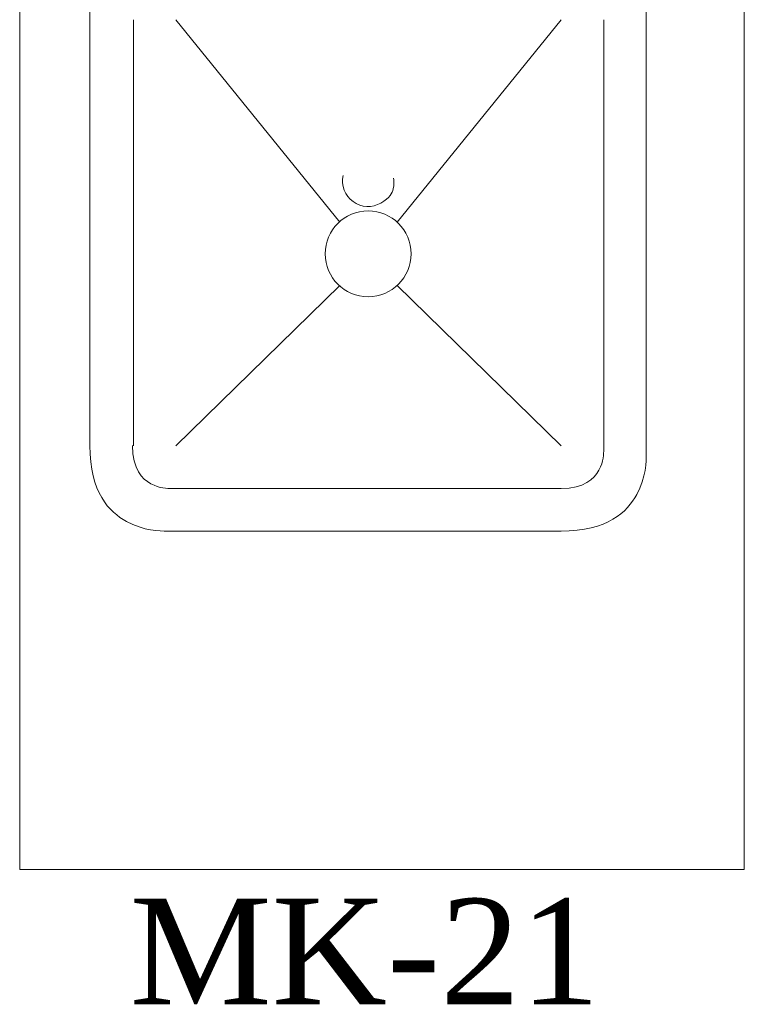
# Model space of a CAD drawing. Extents: x 3940905 to 4145695, y 925352 to 1109797.
# Tile 563 of 656: x 4009541 to 4009966, y 1101208 to 1101785. Entities that reach past the tile are written whole.
import ezdxf

# ---------------------------------------------------------------- set-up
doc = ezdxf.new("R2010")
doc.units = 0
doc.header["$LTSCALE"] = 750
doc.header["$MEASUREMENT"] = 0
doc.layers.add('CKD Equipments', color=252, linetype='CONTINUOUS', lineweight=0)
doc.layers.add('PDF_A - TEXT', color=7, linetype='CONTINUOUS')
doc.styles.add('CKD_Dimension Text', font='BOOKOS.TTF')

msp = doc.modelspace()

# ---------------------------------------------------------------- linework, layer by layer
at = {"layer": 'CKD Equipments', "color": 252, "true_color": 0x989898}
for p, q in [((4009540.65, 1102050.29), (4009540.65, 1101287.07)), ((4009965.51, 1101287.07), (4009965.51, 1102050.29)), ((4009540.65, 1101287.07), (4009965.51, 1101287.07))]:
    msp.add_line(p, q, dxfattribs=at)
at = {"layer": 'CKD Equipments', "color": 4, "true_color": 0x00ffff}
for p, q in [((4009581.86, 1101843.46), (4009581.86, 1101535.63)), ((4009908.01, 1101535.37), (4009908.01, 1101843.2)), ((4009908.01, 1101535.37), (4009908.01, 1101843.2)), ((4009908.01, 1101535.37), (4009908.01, 1101843.2)), ((4009908.01, 1101535.37), (4009908.01, 1101843.2)), ((4009607.3, 1101785.2), (4009607.3, 1101535.37)), ((4009607.3, 1101785.2), (4009607.3, 1101535.37)), ((4009607.3, 1101785.2), (4009607.3, 1101535.37)), ((4009607.3, 1101785.2), (4009607.3, 1101535.37)), ((4009728.4, 1101666.64), (4009632.24, 1101785.2)), ((4009728.4, 1101666.64), (4009632.24, 1101785.2)), ((4009728.4, 1101666.64), (4009632.24, 1101785.2)), ((4009728.4, 1101666.64), (4009632.24, 1101785.2)), ((4009761.98, 1101666.64), (4009858.15, 1101785.2)), ((4009761.98, 1101666.64), (4009858.15, 1101785.2)), ((4009761.98, 1101666.64), (4009858.15, 1101785.2)), ((4009761.98, 1101666.64), (4009858.15, 1101785.2)), ((4009883.08, 1101535.37), (4009883.08, 1101785.2)), ((4009883.08, 1101535.37), (4009883.08, 1101785.2)), ((4009883.08, 1101535.37), (4009883.08, 1101785.2)), ((4009883.08, 1101535.37), (4009883.08, 1101785.2)), ((4009632.24, 1101535.37), (4009728.4, 1101629.5)), ((4009632.24, 1101535.37), (4009728.4, 1101629.5)), ((4009632.24, 1101535.37), (4009728.4, 1101629.5)), ((4009632.24, 1101535.37), (4009728.4, 1101629.5)), ((4009858.15, 1101535.37), (4009761.98, 1101629.5)), ((4009858.15, 1101535.37), (4009761.98, 1101629.5)), ((4009858.15, 1101535.37), (4009761.98, 1101629.5)), ((4009858.15, 1101535.37), (4009761.98, 1101629.5)), ((4009632.24, 1101510.44), (4009858.15, 1101510.44)), ((4009632.24, 1101510.44), (4009858.15, 1101510.44)), ((4009632.24, 1101510.44), (4009858.15, 1101510.44)), ((4009632.24, 1101510.44), (4009858.15, 1101510.44)), ((4009632.24, 1101485.51), (4009858.15, 1101485.51)), ((4009632.24, 1101485.51), (4009858.15, 1101485.51)), ((4009632.24, 1101485.51), (4009858.15, 1101485.51)), ((4009632.24, 1101485.51), (4009858.15, 1101485.51))]:
    msp.add_line(p, q, dxfattribs=at)
msp.add_circle((4009744.94, 1101648.07), 25.19, dxfattribs=at)
msp.add_circle((4009744.94, 1101648.07), 25.19, dxfattribs=at)
msp.add_circle((4009744.94, 1101648.07), 25.19, dxfattribs=at)
msp.add_circle((4009744.94, 1101648.07), 25.19, dxfattribs=at)
at = {"layer": 'CKD Equipments', "color": 252, "true_color": 0x989898}
for points in [[(4009730.26, 1101693.97), (4009729.01, 1101688.16), (4009731.31, 1101682.16), (4009736.12, 1101678.66)], [(4009730.26, 1101693.97), (4009729.01, 1101688.16), (4009731.31, 1101682.16), (4009736.12, 1101678.66)], [(4009730.26, 1101693.97), (4009729.01, 1101688.16), (4009731.31, 1101682.16), (4009736.12, 1101678.66)], [(4009752.49, 1101677.84), (4009757.63, 1101680.83), (4009760.51, 1101686.57), (4009759.85, 1101692.48), (4009759.85, 1101692.48), (4009759.85, 1101692.48), (4009759.85, 1101692.48)], [(4009752.49, 1101677.84), (4009757.63, 1101680.83), (4009760.51, 1101686.57), (4009759.85, 1101692.48), (4009759.85, 1101692.48), (4009759.85, 1101692.48), (4009759.85, 1101692.48)], [(4009752.49, 1101677.84), (4009757.63, 1101680.83), (4009760.51, 1101686.57), (4009759.85, 1101692.48), (4009759.85, 1101692.48), (4009759.85, 1101692.48), (4009759.85, 1101692.48)], [(4009736.12, 1101678.66), (4009740.93, 1101675.17), (4009747.35, 1101674.85), (4009752.49, 1101677.84)], [(4009736.12, 1101678.66), (4009740.93, 1101675.17), (4009747.35, 1101674.85), (4009752.49, 1101677.84)], [(4009736.12, 1101678.66), (4009740.93, 1101675.17), (4009747.35, 1101674.85), (4009752.49, 1101677.84)]]:
    msp.add_open_spline(points, degree=3, dxfattribs=at)
at = {"layer": 'CKD Equipments', "color": 4, "true_color": 0x00ffff}
for points in [[(4009581.86, 1101535.63), (4009581.86, 1101507.95), (4009604.3, 1101485.51), (4009631.98, 1101485.51), (4009631.98, 1101485.51), (4009631.98, 1101485.51), (4009631.98, 1101485.51)], [(4009581.86, 1101535.63), (4009581.86, 1101507.95), (4009604.3, 1101485.51), (4009631.98, 1101485.51), (4009631.98, 1101485.51), (4009631.98, 1101485.51), (4009631.98, 1101485.51)], [(4009581.86, 1101535.63), (4009581.86, 1101507.95), (4009604.3, 1101485.51), (4009631.98, 1101485.51), (4009631.98, 1101485.51), (4009631.98, 1101485.51), (4009631.98, 1101485.51)], [(4009581.86, 1101535.63), (4009581.86, 1101507.95), (4009604.3, 1101485.51), (4009631.98, 1101485.51), (4009631.98, 1101485.51), (4009631.98, 1101485.51), (4009631.98, 1101485.51)], [(4009606.79, 1101535.63), (4009606.79, 1101521.72), (4009618.07, 1101510.44), (4009631.98, 1101510.44), (4009631.98, 1101510.44), (4009631.98, 1101510.44), (4009631.98, 1101510.44)], [(4009606.79, 1101535.63), (4009606.79, 1101521.72), (4009618.07, 1101510.44), (4009631.98, 1101510.44), (4009631.98, 1101510.44), (4009631.98, 1101510.44), (4009631.98, 1101510.44)], [(4009606.79, 1101535.63), (4009606.79, 1101521.72), (4009618.07, 1101510.44), (4009631.98, 1101510.44), (4009631.98, 1101510.44), (4009631.98, 1101510.44), (4009631.98, 1101510.44)], [(4009606.79, 1101535.63), (4009606.79, 1101521.72), (4009618.07, 1101510.44), (4009631.98, 1101510.44), (4009631.98, 1101510.44), (4009631.98, 1101510.44), (4009631.98, 1101510.44)], [(4009857.89, 1101485.51), (4009885.57, 1101485.51), (4009908.01, 1101507.95), (4009908.01, 1101535.63), (4009908.01, 1101535.63), (4009908.01, 1101535.63), (4009908.01, 1101535.63)], [(4009857.89, 1101510.44), (4009871.8, 1101510.44), (4009883.08, 1101521.72), (4009883.08, 1101535.63), (4009883.08, 1101535.63), (4009883.08, 1101535.63), (4009883.08, 1101535.63)], [(4009857.89, 1101485.51), (4009885.57, 1101485.51), (4009908.01, 1101507.95), (4009908.01, 1101535.63), (4009908.01, 1101535.63), (4009908.01, 1101535.63), (4009908.01, 1101535.63)], [(4009857.89, 1101510.44), (4009871.8, 1101510.44), (4009883.08, 1101521.72), (4009883.08, 1101535.63), (4009883.08, 1101535.63), (4009883.08, 1101535.63), (4009883.08, 1101535.63)], [(4009857.89, 1101485.51), (4009885.57, 1101485.51), (4009908.01, 1101507.95), (4009908.01, 1101535.63), (4009908.01, 1101535.63), (4009908.01, 1101535.63), (4009908.01, 1101535.63)], [(4009857.89, 1101510.44), (4009871.8, 1101510.44), (4009883.08, 1101521.72), (4009883.08, 1101535.63), (4009883.08, 1101535.63), (4009883.08, 1101535.63), (4009883.08, 1101535.63)], [(4009857.89, 1101485.51), (4009885.57, 1101485.51), (4009908.01, 1101507.95), (4009908.01, 1101535.63), (4009908.01, 1101535.63), (4009908.01, 1101535.63), (4009908.01, 1101535.63)], [(4009857.89, 1101510.44), (4009871.8, 1101510.44), (4009883.08, 1101521.72), (4009883.08, 1101535.63), (4009883.08, 1101535.63), (4009883.08, 1101535.63), (4009883.08, 1101535.63)]]:
    msp.add_open_spline(points, degree=3, dxfattribs=at)

# ---------------------------------------------------------------- texts
at = {"layer": 'PDF_A - TEXT', "insert": (4009350.53, 1101269.98), "char_height": 61.9627, "width": 784.9726, "attachment_point": 1, "style": 'CKD_Dimension Text'}
msp.add_mtext('\\pxqc;MK-21', dxfattribs=at)

doc.saveas('drawing.dxf')
